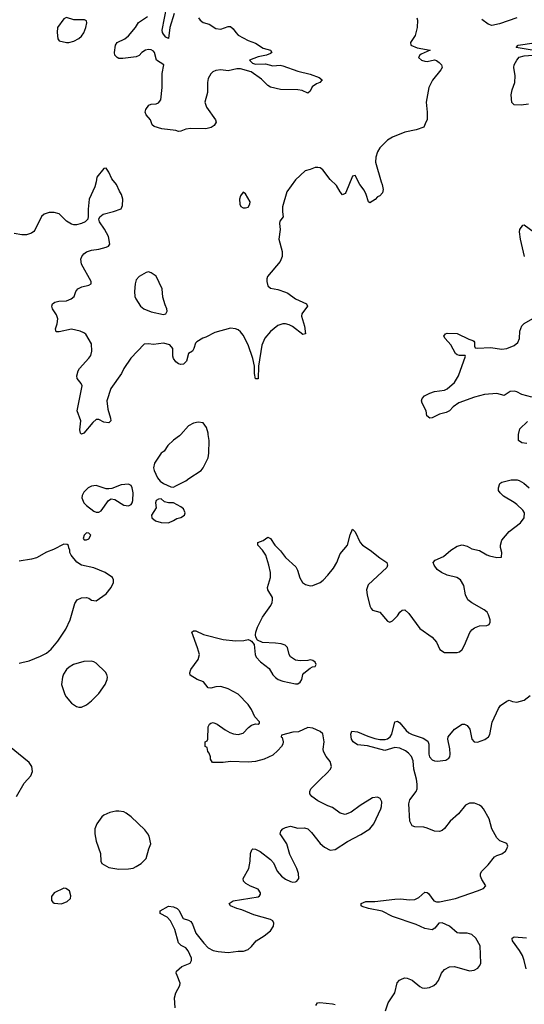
# Model space of a CAD drawing. Header units: inches. Extents: x 1449094 to 1618372, y 389908 to 534307.
# Tile 280 of 494: x 1583174 to 1587231, y 445419 to 453334. Entities that reach past the tile are written whole.
import ezdxf

# ---------------------------------------------------------------- set-up
doc = ezdxf.new("R2010")
doc.units = ezdxf.units.IN
doc.header["$MEASUREMENT"] = 0
doc.layers.add('B5484', color=7, linetype='Continuous')
doc.layers.add('B5485', color=7, linetype='Continuous')

msp = doc.modelspace()

# ---------------------------------------------------------------- linework, layer by layer
at = {"layer": 'B5484', "color": 5}
for points, elevation in [([(1584468.3, 450000), (1584459.3, 449990), (1584410, 449953), (1584364.9, 449910), (1584335.5, 449864.5), (1584310, 449848.7), (1584258.4, 449770), (1584250.4, 449730.4), (1584254.4, 449710), (1584283, 449650), (1584303.4, 449623.4), (1584330, 449604.9), (1584390, 449578.8), (1584410, 449576), (1584430, 449586), (1584510, 449628), (1584532.9, 449647.1), (1584632, 449710), (1584649.7, 449730.3), (1584679.7, 449790), (1584688.4, 449811.6), (1584695.4, 449850), (1584696, 449950), (1584689.6, 450000)], 580), ([(1587250, 449926), (1587210, 449932.3), (1587183.7, 449950), (1587182.9, 449990), (1587184.8, 450000)], 560), ([(1584422.9, 445390), (1584419.3, 445470), (1584429.2, 445510), (1584461.2, 445570), (1584464, 445590), (1584439.3, 445650), (1584433.2, 445670), (1584434, 445686), (1584477.6, 445722.4), (1584545.2, 445750), (1584556.2, 445770), (1584554.7, 445790), (1584529.6, 445850), (1584510, 445871.8), (1584471.8, 445891.8), (1584450, 445914), (1584420.1, 446020.1), (1584387.3, 446090), (1584360.5, 446120.5), (1584302, 446150), (1584302, 446170), (1584370, 446206.8), (1584410, 446202), (1584438.8, 446190), (1584454.4, 446174.4), (1584488.8, 446108.8), (1584530, 446096.4), (1584550, 446084.9), (1584563, 446063), (1584589.1, 445990), (1584653.6, 445910), (1584690, 445873.6), (1584730, 445851.3), (1584770, 445842.4), (1584850, 445834.9), (1584930, 445847), (1584973.6, 445846.4), (1585010, 445859.1), (1585036.6, 445883.4), (1585074.5, 445930), (1585139.3, 445970), (1585190, 446010.8), (1585214.2, 446045.8), (1585217.2, 446070), (1585209.3, 446089.3), (1585190, 446101.2), (1585057.1, 446137.1), (1584958.6, 446178.6), (1584919, 446190), (1584869, 446210), (1584859, 446230), (1584890, 446250.4), (1585090, 446283), (1585101.2, 446290), (1585110, 446304.7), (1585110, 446315.3), (1585090, 446345.2), (1585030, 446369.4), (1584993.2, 446390), (1584973.2, 446410), (1584969.4, 446429.4), (1585015.1, 446510), (1585027.8, 446570), (1585029.6, 446630.4), (1585040.1, 446659.9), (1585048.7, 446670), (1585070, 446667.3), (1585108.1, 446648.1), (1585190, 446584), (1585215.1, 446555.1), (1585243.8, 446490), (1585279.1, 446450), (1585310, 446426), (1585350, 446404.9), (1585370, 446400.7), (1585390, 446402.8), (1585402, 446410), (1585417.2, 446430), (1585416, 446470), (1585402.9, 446510), (1585344.4, 446624.4), (1585322.4, 446710), (1585269.3, 446790), (1585273.2, 446810), (1585289, 446830), (1585310, 446840.7), (1585350, 446850.6), (1585410, 446834.8), (1585463.2, 446836.8), (1585490, 446830.6), (1585519.9, 446799.9), (1585590, 446711), (1585623.4, 446683.4), (1585670, 446658.8), (1585710, 446662.8), (1585810, 446727.7), (1585917.4, 446782.6), (1585989.8, 446830.2), (1586019.7, 446870), (1586077, 446990), (1586083.7, 447010), (1586085.2, 447045.2), (1586072.3, 447072.3), (1586050, 447084), (1586010, 447078), (1585910, 447016.2), (1585837.8, 446962.2), (1585790, 446946), (1585750, 446955.1), (1585690, 447000.7), (1585650, 447014), (1585570, 447054.5), (1585522.7, 447090), (1585507, 447110), (1585507, 447130), (1585515.1, 447150), (1585592, 447230), (1585644, 447276), (1585672.7, 447310), (1585680.9, 447330), (1585669.4, 447370), (1585637, 447410), (1585615.6, 447450), (1585613, 447470), (1585622, 447530), (1585610, 447592), (1585590, 447613), (1585530, 447638.9), (1585490, 447643), (1585416, 447610), (1585370, 447605.4), (1585278, 447582), (1585274.9, 447570), (1585283, 447563), (1585293.1, 447530), (1585289.4, 447510), (1585278.3, 447490), (1585250, 447458), (1585210, 447422.9), (1585139.3, 447390), (1585070, 447369.9), (1585010, 447364.6), (1584870, 447369.7), (1584810, 447362.4), (1584724, 447364), (1584708, 447390), (1584707.3, 447407.3), (1584696.4, 447436.4), (1584686, 447450), (1584682, 447482), (1584666, 447490), (1584666, 447530), (1584682, 447538), (1584686, 447550), (1584689.2, 447650), (1584699.3, 447670), (1584710, 447679.1), (1584730, 447684.9), (1584760.7, 447670), (1584824.7, 447624.7), (1584863.5, 447603.5), (1584893, 447593), (1584930, 447587.9), (1584970, 447599.2), (1585014.6, 447645.4), (1585037.5, 447662.5), (1585070, 447674.6), (1585090, 447670.8), (1585102, 447678), (1585100.7, 447690), (1585065.1, 447730), (1585038, 447790), (1585011.3, 447830), (1584930, 447913), (1584850, 447955.1), (1584790, 447974), (1584750, 447972.3), (1584710, 447959), (1584690, 447964), (1584651.8, 448011.8), (1584602, 448030), (1584545.2, 448065.2), (1584543.1, 448083.1), (1584549.2, 448110), (1584609.6, 448190.4), (1584618.4, 448230), (1584603.8, 448283.8), (1584558, 448410), (1584570, 448422), (1584590, 448421), (1584652.2, 448392.2), (1584810, 448350.6), (1584910, 448342), (1584975.5, 448344.5), (1585010, 448350.7), (1585030, 448344.7), (1585038.8, 448338.8), (1585058, 448310), (1585066.8, 448230), (1585074.8, 448210), (1585110, 448170.7), (1585178.7, 448118.7), (1585210, 448066.8), (1585230, 448044.9), (1585251, 448030), (1585290, 448015.5), (1585390, 447994), (1585410, 447994.8), (1585430, 448007.3), (1585441.2, 448030), (1585449.3, 448070.7), (1585458, 448082), (1585510, 448122), (1585528.4, 448131.6), (1585550, 448134), (1585558, 448150), (1585548, 448170), (1585530, 448182), (1585510, 448188), (1585490, 448182), (1585430, 448179.3), (1585390, 448186), (1585351.6, 448211.6), (1585340.9, 448230), (1585326.8, 448286.8), (1585307.2, 448307.2), (1585277.2, 448317.2), (1585230, 448322.9), (1585127, 448327), (1585085.6, 448345.6), (1585073.2, 448370), (1585069.3, 448389.3), (1585072.7, 448410), (1585086.6, 448450), (1585127, 448530), (1585194.2, 448625.8), (1585204.5, 448650), (1585207.3, 448670), (1585207, 448690), (1585169.6, 448750), (1585167, 448770), (1585191.5, 448850), (1585189.6, 448890.4), (1585177.6, 448950), (1585152, 449030), (1585126.6, 449070), (1585089.2, 449110), (1585088.7, 449130), (1585130, 449146.8), (1585170, 449174.8), (1585190, 449164.7), (1585224.9, 449110), (1585270, 449064.9), (1585311.8, 449011.8), (1585394.7, 448934.7), (1585408.6, 448908.6), (1585427.1, 448847.1), (1585447.7, 448810), (1585472.5, 448792.5), (1585510, 448783.8), (1585530, 448786), (1585589.7, 448810.3), (1585612.6, 448827.4), (1585652.5, 448867.5), (1585695.8, 448924.2), (1585722.9, 448970), (1585750, 449041), (1585810, 449111), (1585830, 449192), (1585850, 449238), (1585870, 449218), (1585911.7, 449131.7), (1585928.9, 449108.9), (1585990.8, 449070), (1586070, 449006.8), (1586124.7, 448970), (1586131.3, 448950), (1586124.7, 448930), (1585976.3, 448790), (1585962.4, 448750), (1585967, 448710), (1585990, 448622), (1585999.9, 448599.9), (1586010, 448587.3), (1586070, 448570.7), (1586130, 448498), (1586150, 448491.3), (1586170, 448501), (1586210, 448542.8), (1586230, 448571), (1586250, 448586.8), (1586270, 448590.8), (1586301.7, 448561.7), (1586390, 448440.7), (1586491, 448370), (1586526, 448330), (1586551.3, 448270), (1586590, 448247.3), (1586690, 448247.3), (1586710, 448251.3), (1586730, 448271.3), (1586750, 448304.7), (1586793.4, 448406.6), (1586809.8, 448430.2), (1586830, 448446.4), (1586870, 448461.6), (1586930, 448464), (1586949.1, 448470.9), (1586957.2, 448490), (1586955.1, 448510), (1586943.7, 448550), (1586932, 448570), (1586909.2, 448590), (1586810, 448646), (1586776.2, 448670), (1586758, 448710), (1586745.1, 448785.1), (1586717.2, 448830), (1586689.5, 448849.5), (1586609.6, 448869.6), (1586564, 448890), (1586530, 448914), (1586505.2, 448950), (1586499, 448970), (1586515.3, 448990), (1586581.7, 449018.3), (1586639.3, 449070), (1586690, 449103), (1586730, 449113.4), (1586770, 449102.8), (1586810, 449081), (1586870, 449066.8), (1586930, 449030.8), (1586950, 449024), (1587010, 449011.3), (1587046, 449014), (1587048.7, 449050), (1587039, 449090), (1587039, 449110), (1587049, 449150), (1587110, 449218.8), (1587201.2, 449290), (1587229, 449330), (1587233.2, 449370), (1587219, 449390), (1587170, 449437.2), (1587150, 449453.2), (1587063.2, 449503.2), (1587035.3, 449530), (1587024, 449550), (1587022, 449570), (1587034.6, 449605.4), (1587050, 449616), (1587125.6, 449634.4), (1587174.4, 449634.4), (1587190, 449631), (1587228.1, 449608.1), (1587270.4, 449570.4)], 560), ([(1583170, 448160.7), (1583190, 448166.8), (1583250, 448180.7), (1583342.3, 448217.7), (1583390, 448240.5), (1583427.1, 448272.9), (1583480.6, 448339.4), (1583544.6, 448435.4), (1583578.7, 448510), (1583618.3, 448641.7), (1583637.2, 448670), (1583670, 448685.5), (1583710, 448688.2), (1583730, 448683), (1583750, 448666.7), (1583790, 448661.6), (1583870, 448717.3), (1583909.3, 448770), (1583929, 448810), (1583929, 448830), (1583919, 448850), (1583862, 448890), (1583771.1, 448928.9), (1583670, 448949), (1583633.6, 448973.6), (1583588, 449030), (1583578, 449050), (1583578, 449070), (1583568.4, 449088.4), (1583567.3, 449107.3), (1583556.4, 449116.4), (1583530, 449118), (1583445.4, 449074.6), (1583390, 449054), (1583310, 449009.3), (1583270, 448996), (1583170, 448982)], 580), ([(1586113.8, 445366.2), (1586136, 445430), (1586189.5, 445510), (1586209.7, 445590.3), (1586228.1, 445611.9), (1586250, 445624.9), (1586270, 445630.5), (1586290, 445628), (1586330, 445613), (1586390, 445560.7), (1586410, 445550.7), (1586430, 445547.7), (1586467.2, 445552.8), (1586504, 445570), (1586525.2, 445590), (1586541.2, 445610), (1586566, 445670), (1586590, 445697.3), (1586630, 445720.5), (1586670, 445723.1), (1586790, 445688.2), (1586827.5, 445692.5), (1586857.2, 445710), (1586872.7, 445730), (1586880.9, 445750), (1586874.7, 445890), (1586841.3, 445950), (1586810, 445980.5), (1586771.1, 445991.1), (1586710, 445989.7), (1586690, 445994), (1586630, 446048.3), (1586570, 446074.7), (1586544, 446070), (1586510.2, 446029.8), (1586490, 446018.7), (1586430, 446027.1), (1586361.1, 446061.1), (1586170, 446123.7), (1586088.6, 446168.6), (1585978, 446190), (1585926.3, 446206.3), (1585918, 446210), (1585918, 446230), (1585956, 446244), (1586030, 446246.4), (1586190, 446264.9), (1586233.9, 446266.1), (1586310, 446259.6), (1586350, 446262.6), (1586383.3, 446276.7), (1586430, 446321), (1586450, 446318.8), (1586461, 446310), (1586504, 446250), (1586523.6, 446243.6), (1586550, 446242.3), (1586677.2, 446270), (1586853.2, 446330), (1586902, 446350), (1586921.2, 446370), (1586890, 446420.9), (1586877.7, 446450), (1586877.7, 446470), (1586888.3, 446490), (1586939.4, 446540.6), (1586990, 446603.1), (1587010, 446615.3), (1587050.9, 446629.1), (1587078.4, 446650), (1587091.5, 446670), (1587097.6, 446690), (1587091.2, 446711.2), (1587034.2, 446734.2), (1587010, 446757.6), (1586968.5, 446830), (1586947.6, 446910), (1586903.7, 446990), (1586890, 447006), (1586870, 447019.5), (1586830, 447035.1), (1586790, 447035.6), (1586759, 447021), (1586700.5, 446950), (1586635.5, 446890), (1586590, 446832.7), (1586570, 446815.1), (1586550, 446807), (1586508, 446810), (1586450, 446836), (1586423.2, 446843.2), (1586350, 446846), (1586330, 446853.2), (1586309.6, 446890), (1586301.4, 447030), (1586310, 447062), (1586361.2, 447130), (1586368.4, 447151.6), (1586370.6, 447189.4), (1586364.5, 447230), (1586341.2, 447310), (1586335.9, 447375.9), (1586322.9, 447410), (1586298.4, 447438.4), (1586275.7, 447455.7), (1586230, 447477.4), (1586190, 447482.4), (1586110, 447459.1), (1585970, 447496.3), (1585890, 447504.7), (1585853.6, 447530), (1585842.6, 447550), (1585835.1, 447590), (1585845.4, 447614.6), (1585890, 447610.2), (1585973.4, 447573.4), (1586030, 447554.9), (1586070, 447546.4), (1586111.1, 447548.9), (1586130, 447553.7), (1586153.6, 447570), (1586165.1, 447590), (1586189, 447690), (1586210, 447694.8), (1586230, 447682.8), (1586280.2, 447620.2), (1586302, 447602), (1586328.4, 447588.4), (1586418.5, 447558.5), (1586454.7, 447534.7), (1586462.3, 447510), (1586464.2, 447430), (1586469.5, 447409.5), (1586490, 447384), (1586510, 447375.3), (1586530, 447372.8), (1586598.9, 447381.1), (1586623.6, 447396.4), (1586631.3, 447408.7), (1586635.6, 447430), (1586632.7, 447472.7), (1586617, 447550), (1586619.3, 447570), (1586670, 447630.6), (1586730, 447670.7), (1586750, 447670.6), (1586770, 447660.7), (1586793.4, 447630), (1586808.2, 447550), (1586826.8, 447530), (1586854.5, 447525.5), (1586912.1, 447547.9), (1586942, 447570), (1586952.9, 447587.1), (1586971.9, 447688.1), (1587022.5, 447797.5), (1587040.1, 447819.9), (1587090, 447856), (1587110, 447864.7), (1587134.4, 447854.4), (1587170, 447847.3), (1587230, 447864.9), (1587278.3, 447901.7)], 540), ([(1583149.5, 447090), (1583210, 447196), (1583264.8, 447255.2), (1583275.6, 447290), (1583271.6, 447330), (1583250, 447363.7), (1583050, 447526)], 580), ([(1587244.7, 445704.7), (1587229.6, 445770.4), (1587215.4, 445810), (1587192.2, 445852.2), (1587137, 445930), (1587133.6, 445946.4), (1587133.2, 445950), (1587150, 445960.5), (1587247, 445953)], 520), ([(1585555.3, 445410), (1585568, 445430), (1585586.7, 445433.3), (1585690, 445423.8), (1585710, 445417.3)], 540)]:
    msp.add_lwpolyline(points, dxfattribs=dict(at, elevation=elevation))
at = {"layer": 'B5484', "color": 5, "elevation": 580}
for points in [[(1584050, 449599.5), (1583990, 449594.5), (1583913.7, 449566.3), (1583890, 449562.7), (1583870, 449563.7), (1583790, 449589.6), (1583750, 449582.9), (1583724.9, 449570), (1583690, 449535.1), (1583677.1, 449510), (1583673.4, 449490), (1583690.4, 449450.4), (1583710, 449428), (1583770, 449382.8), (1583790, 449374.8), (1583810, 449374.8), (1583830, 449386), (1583889, 449470), (1583910, 449481), (1583938, 449478), (1584010, 449431), (1584050, 449426), (1584070, 449438), (1584079, 449450), (1584084, 449470), (1584086, 449530), (1584079.5, 449570), (1584070, 449589)], [(1584310, 449482), (1584290, 449479), (1584272, 449470), (1584266, 449450), (1584270.8, 449410), (1584234.8, 449350), (1584236, 449330), (1584266, 449306), (1584310, 449293), (1584370, 449290.6), (1584410, 449306.8), (1584436, 449324), (1584470, 449331), (1584499, 449350), (1584504, 449370), (1584490, 449402), (1584470, 449419), (1584410, 449449), (1584369.4, 449449.4), (1584337.2, 449457.2)], [(1583710, 449208), (1583692, 449190), (1583684.7, 449164.7), (1583692.7, 449152.7), (1583710, 449152), (1583730, 449162), (1583746, 449190), (1583730, 449206)], [(1583750, 448176.2), (1583690, 448173.6), (1583606, 448150), (1583571, 448130), (1583550.4, 448109.6), (1583526.6, 448073.4), (1583518, 448050), (1583510.6, 447990), (1583536.3, 447910), (1583547.3, 447890), (1583590, 447840.7), (1583630, 447814), (1583650, 447806.8), (1583670, 447806.8), (1583710, 447827.3), (1583750, 447857.3), (1583810, 447916.3), (1583862, 447990), (1583878, 448030), (1583880.9, 448050), (1583875.1, 448070), (1583862.7, 448090), (1583790, 448160.9), (1583770, 448172)], [(1583970, 446972.7), (1583947.3, 446972.7), (1583898, 446962), (1583850, 446939), (1583833.7, 446926.3), (1583794.8, 446870), (1583778.8, 446830), (1583777.3, 446790), (1583787.7, 446730), (1583823, 446630), (1583825.5, 446570), (1583834, 446550), (1583890, 446517.6), (1583970, 446504.4), (1584050, 446508.2), (1584085.8, 446514.2), (1584110, 446525.5), (1584150, 446550.6), (1584189.4, 446590), (1584211.3, 446668.7), (1584229.4, 446710), (1584215.6, 446770), (1584205.1, 446790), (1584180.1, 446820.1), (1584070, 446926), (1584030, 446956), (1584010, 446966)], [(1583530, 446352.3), (1583450, 446314), (1583430, 446286), (1583430, 446254), (1583439.6, 446239.6), (1583450, 446232), (1583510, 446226.8), (1583554.8, 446245.2), (1583582, 446270), (1583584, 446290), (1583574, 446330), (1583546, 446350)]]:
    msp.add_lwpolyline(points, close=True, dxfattribs=at)
at = {"layer": 'B5485', "color": 5}
for points, elevation in [([(1584415.1, 453384.9), (1584380.8, 453270), (1584370, 453184), (1584350, 453192.7), (1584330, 453218.4), (1584322.6, 453230), (1584319.2, 453250), (1584356.7, 453443.3)], 520), ([(1586366, 453350), (1586370.8, 453330), (1586370.5, 453270), (1586352.1, 453207.9), (1586314.8, 453150), (1586318.8, 453130), (1586370, 453108.7), (1586474, 453090), (1586402.2, 453057.8), (1586390.6, 453050), (1586379.1, 453030), (1586403.8, 453010), (1586430, 453000.7), (1586450, 452999.1), (1586510, 453010.3), (1586525.1, 453005.1), (1586547.3, 452990), (1586564, 452970), (1586570.6, 452950), (1586560.7, 452930), (1586492.4, 452847.6), (1586464.4, 452790), (1586443, 452670), (1586450.6, 452589.4), (1586451, 452530), (1586438, 452510), (1586422, 452470), (1586362, 452450), (1586270, 452431.2), (1586170, 452389.6), (1586130, 452365.1), (1586070, 452303.7), (1586050, 452272.7), (1586036, 452230), (1586035.6, 452190), (1586079.5, 452030), (1586088.7, 452010), (1586096.4, 451970), (1586090, 451942), (1586070, 451919), (1586050, 451909), (1586030.4, 451889.6), (1585990, 451862), (1585978, 451870), (1585959.3, 451930), (1585943.3, 451963.3), (1585909.4, 452010), (1585870, 452082), (1585850, 452075.3), (1585794.9, 451945.1), (1585790, 451937.2), (1585770, 451926.6), (1585750, 451949.4), (1585722, 452002), (1585669.6, 452050), (1585610, 452126.6), (1585590, 452142.7), (1585570, 452146.6), (1585550, 452146), (1585510, 452129.2), (1585470, 452119), (1585390, 452046.6), (1585321, 451950), (1585286.8, 451830), (1585286, 451790), (1585291.3, 451750), (1585266.6, 451713.4), (1585263.9, 451696.1), (1585266.7, 451646.7), (1585258.3, 451570), (1585284.9, 451470), (1585284.9, 451430), (1585268.7, 451390), (1585166, 451270), (1585160.4, 451250), (1585161.1, 451230), (1585170, 451194.8), (1585190, 451177.1), (1585250, 451166.4), (1585310, 451144.4), (1585330, 451134.9), (1585390.2, 451090.2), (1585480.7, 451050), (1585487.7, 451030), (1585442, 450970), (1585439.1, 450950), (1585464.9, 450870), (1585470.5, 450809.5), (1585450, 450802.7), (1585367.1, 450867.1), (1585341, 450881), (1585310, 450887.8), (1585290, 450887.8), (1585250, 450876.2), (1585190, 450827.6), (1585145.2, 450774.8), (1585121.7, 450718.3), (1585093.7, 450550), (1585090, 450448), (1585070, 450446), (1585062, 450490), (1585060.7, 450550), (1585047.6, 450610), (1585010, 450720.9), (1584970, 450798), (1584950, 450825.2), (1584930, 450841.2), (1584910, 450849.2), (1584870, 450853.2), (1584741.4, 450818.6), (1584670, 450781.2), (1584645.2, 450774.8), (1584596.9, 450743.1), (1584586, 450734), (1584574.8, 450690), (1584562.8, 450670), (1584530.7, 450649.3), (1584514, 450590), (1584490, 450566), (1584470, 450560.9), (1584450, 450567.3), (1584430, 450583.6), (1584409.8, 450609.8), (1584404, 450630), (1584406, 450690), (1584380.9, 450720.9), (1584330, 450733.2), (1584250, 450722.9), (1584210, 450729.3), (1584174.4, 450725.6), (1584068.2, 450611.8), (1584010.4, 450530), (1583992.7, 450490), (1583905.7, 450370), (1583873.4, 450270), (1583882.6, 450202.6), (1583904, 450130), (1583906, 450110), (1583899.8, 450100.2), (1583890, 450094), (1583850, 450099.3), (1583810, 450121.2), (1583790, 450121.2), (1583762.8, 450097.2), (1583690, 450009.2), (1583670, 450002), (1583662, 450010), (1583657.2, 450037.2), (1583665.1, 450110), (1583637, 450190), (1583676, 450390), (1583669.2, 450410), (1583636, 450450), (1583632.3, 450470), (1583642.9, 450510), (1583654.5, 450530), (1583730, 450613), (1583744.9, 450635.1), (1583755.1, 450670), (1583750, 450728.7), (1583705.3, 450805.3), (1583690, 450816.9), (1583659, 450830), (1583590, 450846.3), (1583490, 450824.7), (1583466, 450826), (1583462.9, 450850), (1583475.8, 450890), (1583479.7, 450930), (1583470, 450961.2), (1583437.2, 451010), (1583433.2, 451030), (1583439, 451050), (1583457.5, 451062.5), (1583489.6, 451070.4), (1583550, 451074), (1583588.7, 451090), (1583613.2, 451110), (1583624, 451150), (1583642, 451170), (1583674.2, 451185.8), (1583730, 451198.8), (1583748.7, 451210), (1583749.2, 451230), (1583671.5, 451370), (1583666, 451410), (1583673.6, 451430), (1583688.6, 451451.4), (1583711.2, 451468.8), (1583750, 451482.4), (1583810, 451490.5), (1583870, 451505.5), (1583886.8, 451513.2), (1583899.3, 451530), (1583887, 451590), (1583856.9, 451650), (1583814.5, 451710), (1583809.3, 451730), (1583818, 451750), (1583845.2, 451770), (1583928.6, 451791.4), (1583990, 451814.9), (1583999.4, 451840.6), (1584002.5, 451890), (1583993.5, 451930), (1583975.9, 451955.9), (1583950.9, 452010), (1583914.8, 452054.8), (1583890, 452109.6), (1583870, 452141.2), (1583850, 452139), (1583793, 452067), (1583788.5, 452030), (1583777, 451990), (1583733.7, 451890), (1583723.7, 451810), (1583725.2, 451754.8), (1583720.7, 451730), (1583701, 451710), (1583670, 451695.1), (1583630, 451683.7), (1583610, 451683.7), (1583590, 451689.4), (1583550, 451713.6), (1583490, 451772.3), (1583450, 451785.1), (1583410, 451785.1), (1583370, 451772), (1583350, 451752.7), (1583296.7, 451643.3), (1583288.8, 451631.2), (1583270, 451618.4), (1583230, 451603.6), (1583190, 451604.5), (1583130, 451615.3)], 560), ([(1584610.3, 453350.3), (1584625.5, 453330), (1584650, 453312.4), (1584697.3, 453297.3), (1584750, 453264.4), (1584790, 453258.6), (1584850, 453278.9), (1584870, 453279.5), (1584890, 453261.6), (1584910.3, 453230), (1584930.4, 453210), (1585010, 453166.3), (1585070, 453146.7), (1585130, 453106), (1585190.8, 453090), (1585202, 453070), (1585190, 453063.5), (1585158.8, 453050), (1585090, 453034.5), (1585021, 453010), (1585045.9, 452985.9), (1585070, 452977.2), (1585150, 452978.3), (1585210, 452964), (1585268.3, 452968.3), (1585290, 452964.5), (1585410, 452921.1), (1585510, 452897.1), (1585582, 452870), (1585604.7, 452850), (1585587.3, 452830), (1585560.4, 452819.6), (1585525.1, 452794.9), (1585510, 452759.3), (1585490, 452743.5), (1585444.7, 452764.7), (1585410, 452769.8), (1585270, 452774.2), (1585190, 452792.6), (1585170, 452804.7), (1585117.2, 452857.2), (1585033.8, 452913.8), (1584950, 452938.5), (1584920.2, 452939.8), (1584850, 452924.2), (1584790, 452929.7), (1584750, 452924.7), (1584725.7, 452914.3), (1584710, 452899.5), (1584690, 452860.9), (1584682.7, 452830), (1584682.6, 452750), (1584662.6, 452670), (1584675.3, 452630), (1584748.2, 452530), (1584752.4, 452510), (1584737.3, 452482.7), (1584712.4, 452467.6), (1584670, 452456.1), (1584550, 452458.3), (1584510, 452453.3), (1584470, 452437.6), (1584450, 452435.6), (1584430, 452442), (1584317.4, 452457.4), (1584255.8, 452475.8), (1584239.6, 452490), (1584225.6, 452530), (1584189.5, 452569.5), (1584182.7, 452590), (1584187.2, 452612.8), (1584212.1, 452647.9), (1584230, 452656.3), (1584270, 452658.8), (1584290, 452666), (1584309.6, 452690.4), (1584320.4, 452790), (1584318.7, 452901.3), (1584334, 452970), (1584275.1, 453010), (1584258.3, 453070), (1584250, 453080.5), (1584230, 453092.1), (1584210, 453094.2), (1584185.5, 453090), (1584157, 453070), (1584134.2, 453045.8), (1584110, 453036.1), (1584002.2, 453022.2), (1583970, 453023.1), (1583957, 453030), (1583939.7, 453050), (1583935.1, 453070), (1583945.1, 453130), (1583957.6, 453150), (1584018.9, 453181.1), (1584050, 453203.6), (1584105.6, 453270), (1584129.8, 453310.2), (1584200.3, 453359.7)], 540), ([(1587171.3, 453348.7), (1587030, 453300.4), (1586970, 453288.2), (1586939.1, 453299.1), (1586890, 453336.3)], 560), ([(1587310, 453085.1), (1587164, 453110), (1587182, 453130), (1587310, 453147.2)], 560), ([(1587264, 452656), (1587206.3, 452646.3), (1587148, 452650), (1587129.3, 452669.3), (1587125.2, 452730), (1587132.3, 452770), (1587155.6, 452830), (1587157.2, 452882.8), (1587147.3, 452950), (1587150, 452971), (1587169.5, 453010), (1587190, 453031.8), (1587230, 453044.4), (1587299, 453050)], 560), ([(1587230.9, 451430), (1587199.2, 451570), (1587192.3, 451627.7), (1587193.6, 451646.4), (1587218, 451682), (1587230, 451684.7), (1587310, 451626)], 560), ([(1587290, 450300.5), (1587210, 450320.7), (1587170, 450342.9), (1587150, 450347.6), (1587116.1, 450343.9), (1587070, 450313.2), (1587009.5, 450329.5), (1586910, 450320.4), (1586830, 450300.5), (1586705.5, 450254.5), (1586659.3, 450220.7), (1586630, 450189.3), (1586603, 450177), (1586550, 450163.6), (1586490, 450134.5), (1586470, 450129.6), (1586446.6, 450150), (1586442.7, 450190), (1586408.9, 450251.1), (1586404, 450270), (1586409.2, 450290), (1586429.2, 450310), (1586470.5, 450330.5), (1586510, 450344.4), (1586590, 450356.5), (1586610, 450366.3), (1586670, 450417.4), (1586701.1, 450470), (1586759, 450630), (1586754.2, 450634.2), (1586710, 450634.7), (1586690, 450640.5), (1586678.4, 450650), (1586640.8, 450720.8), (1586594, 450770), (1586584, 450790), (1586598, 450810), (1586610, 450814), (1586690.4, 450810.4), (1586785.3, 450765.3), (1586815.6, 450755.6), (1586826, 450750), (1586830, 450742), (1586830.7, 450710), (1586836, 450696), (1586853.2, 450693.2), (1586958.3, 450698.3), (1587050, 450685.7), (1587090, 450690.3), (1587150, 450714), (1587179.8, 450740.2), (1587191.3, 450770), (1587195.6, 450830), (1587210, 450874), (1587230, 450893), (1587317.4, 450942.6)], 560), ([(1584689.6, 450000), (1584688.3, 450010), (1584675.6, 450055.6), (1584650, 450094.5), (1584610, 450099.6), (1584570, 450091.6), (1584530.8, 450070), (1584468.3, 450000)], 580), ([(1587184.8, 450000), (1587193.9, 450046.1), (1587256.4, 450103.6)], 560)]:
    msp.add_lwpolyline(points, dxfattribs=dict(at, elevation=elevation))
at = {"layer": 'B5485', "color": 5, "elevation": 560}
for points in [[(1583550, 453352.7), (1583530, 453340.9), (1583478.9, 453270), (1583474.6, 453230), (1583479.9, 453179.9), (1583490, 453163.8), (1583550, 453150.4), (1583570, 453150.4), (1583610, 453161.6), (1583650, 453183), (1583670, 453200.5), (1583690, 453227.3), (1583706, 453270), (1583713.2, 453310), (1583710, 453326), (1583694, 453334), (1583610, 453333.2)], [(1584970, 451948.7), (1584950, 451918), (1584941.6, 451890), (1584943, 451850), (1584952.8, 451832.8), (1584970, 451820.7), (1584990, 451820.7), (1585010, 451827.7), (1585024.5, 451850), (1585027, 451870), (1584990, 451935.3)], [(1584210, 451306.4), (1584190, 451302.7), (1584134, 451270), (1584110, 451243.7), (1584101.3, 451210), (1584096.9, 451150), (1584099.5, 451110), (1584107.2, 451090), (1584144.2, 451030), (1584171, 451011), (1584230, 450986.7), (1584330, 450963.8), (1584350, 450970.8), (1584358.7, 450990), (1584358, 451010), (1584342.3, 451042.3), (1584324.6, 451104.6), (1584319.6, 451170), (1584270, 451271.7), (1584230, 451299.8)]]:
    msp.add_lwpolyline(points, close=True, dxfattribs=at)

doc.saveas('drawing.dxf')
